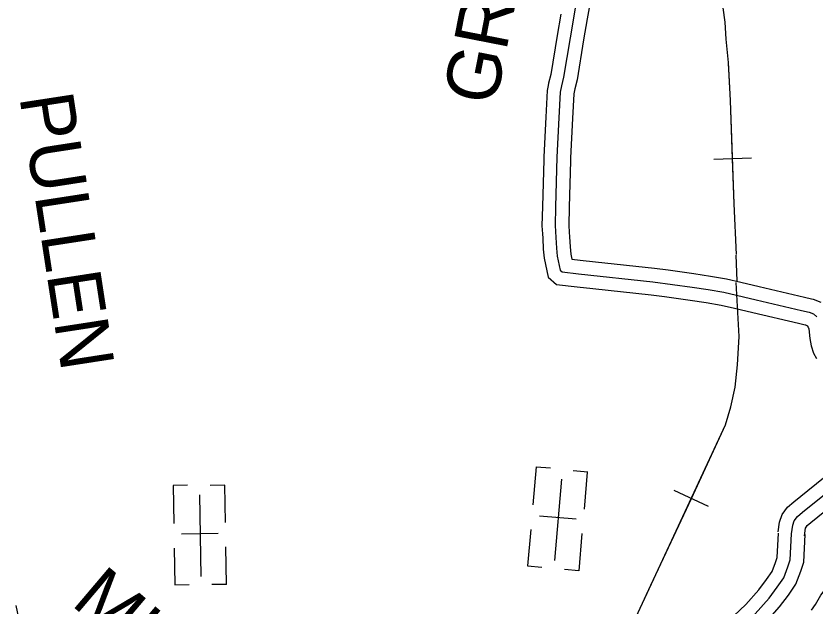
# Model space of a CAD drawing. Extents: x 1551132 to 1791609, y 378168 to 563823.
# Drawn here: x 1670773 to 1676283, y 408888 to 412953 of the extents above; entities that cross this region are included whole.
import ezdxf

# ---------------------------------------------------------------- set-up
doc = ezdxf.new("R2010")
doc.units = 0
for name, color, linetype in [('DESIGN - CONTOURS - Intermediate with optional Text', 7, 'Continuous'), ('DESIGN - ROW - Right-of-Way and Easement Labels', 7, 'Continuous'), ('DESIGN - TRANSPORTATION - Text', 7, 'Continuous'), ('DESIGN - UTILITIES - Cable (Underground) with Text', 7, 'Continuous'), ('SURVEY - CONTOURS - Index with Text', 7, 'Continuous'), ('SURVEY - PROPERTY - Owners', 7, 'Continuous')]:
    doc.layers.add(name, color=color, linetype=linetype)

msp = doc.modelspace()

# ---------------------------------------------------------------- linework, layer by layer
at = {"layer": 'DESIGN - CONTOURS - Intermediate with optional Text'}
for p, q in [((1675843.988, 411972.557), (1675584.17, 411963.131)), ((1675547.786, 409573.993), (1675312.175, 409683.929))]:
    msp.add_line(p, q, dxfattribs=at)
for points in [[(1675741.274, 411308.397), (1675725.308, 411658.248), (1675699.5, 412369.9), (1675685.718, 412631.866), (1675670.568, 412793.553), (1675662.452, 412909.231), (1675648.244, 413008.734), (1675359.601, 414899.125)], [(1675685.959, 412627.24), (1675685.718, 412631.866), (1675670.568, 412793.553), (1675662.452, 412909.231), (1675648.244, 413008.734), (1675606.503, 413282.083)], [(1675714.083, 411967.848), (1675699.5, 412369.9), (1675685.959, 412627.24)], [(1675741.274, 411308.397), (1675725.308, 411658.248), (1675714.083, 411967.848)], [(1675744.782, 411128.701), (1675738.449, 411304.556)], [(1675666.392, 410135.675), (1675701.724, 410260.478), (1675731.207, 410396.34), (1675748.857, 410548.369), (1675756.557, 410706.523), (1675758.573, 410745.424), (1675739.249, 411116.784)], [(1675666.392, 410135.675), (1675701.724, 410260.478), (1675731.207, 410396.34), (1675748.857, 410548.369), (1675756.557, 410706.523), (1675758.573, 410745.424)], [(1671786.471, 403385.262), (1673709.219, 406026.316), (1674160.967, 406896.772), (1674241.807, 407082.277), (1675666.392, 410135.675)], [(1675429.98, 409628.961), (1675666.392, 410135.675)], [(1675150.928, 409030.845), (1675429.98, 409628.961)], [(1674871.868, 408432.73), (1675150.928, 409030.845)]]:
    msp.add_lwpolyline(points, dxfattribs=at)
at = {"layer": 'DESIGN - TRANSPORTATION - Text'}
msp.add_lwpolyline([(1676258.569, 408859.442), (1676285.002, 408897.193), (1676321.734, 408962.861), (1676352.167, 409000.562), (1676380.516, 409030.279), (1676404.941, 409068.055), (1676423.19, 409089.873), (1676435.482, 409115.773), (1676438.04, 409167.825), (1676442.906, 409247.885), (1676440.748, 409290.611), (1676453.706, 409321.879), (1676466.564, 409334.246), (1676479.922, 409346.713), (1676530.479, 409387.081), (1676606.878, 409418.24), (1676624.569, 409428.782), (1676952.028, 409737.398), (1676928.245, 409889.619), (1676863.172, 410052.198)], dxfattribs=at)
at = {"layer": 'DESIGN - UTILITIES - Cable (Underground) with Text'}
for p, q in [((1674360.181, 409845.428), (1674337.476, 409585.606)), ((1674459.442, 409836.763), (1674360.748, 409845.345)), ((1674714.873, 409810.458), (1674615.47, 409819.165)), ((1674692.393, 409554.677), (1674714.781, 409810.458)), ((1671855.738, 409717.508), (1671860.317, 409456.718)), ((1671955.399, 409719.267), (1671856.355, 409717.508)), ((1672212.147, 409719.804), (1672112.394, 409718.036)), ((1672216.55, 409463.056), (1672212.055, 409719.804)), ((1674636.026, 409484.933), (1674383.42, 409507.021)), ((1672167.8, 409387.812), (1671914.219, 409383.367)), ((1674322.562, 409415.318), (1674300.615, 409164.821)), ((1674655.256, 409129.8), (1674677.695, 409386.906)), ((1671863.31, 409285.814), (1671867.672, 409034.392)), ((1672223.988, 409036.638), (1672219.452, 409294.71)), ((1674300.74, 409164.821), (1674398.642, 409156.247)), ((1674655.081, 409129.8), (1674555.946, 409138.474)), ((1671867.805, 409034.392), (1671966.057, 409036.11)), ((1672223.813, 409036.638), (1672124.328, 409034.878))]:
    msp.add_line(p, q, dxfattribs=at)
for points in [[(1674534.511, 409762.496), (1674485.502, 409201.608)], [(1672037.818, 409653.267), (1672047.675, 409090.32)]]:
    msp.add_lwpolyline(points, dxfattribs=at)
at = {"layer": 'SURVEY - CONTOURS - Index with Text'}
msp.add_lwpolyline([(1670772.814, 408891.69), (1670818.363, 408673.651)], dxfattribs=at)
at = {"layer": 'SURVEY - PROPERTY - Owners'}
for points in [[(1674641.009, 413077.185), (1674594.026, 412803.311), (1674549.069, 412531.421), (1674534.411, 412471.494), (1674525.936, 412427.526), (1674516.036, 412251.372), (1674503.103, 411979.098), (1674493.437, 411638.689), (1674490.037, 411508.527), (1674495.161, 411426.342), (1674499.27, 411353.781), (1674505.519, 411297.538), (1674524.769, 411201.652), (1674538.652, 411189.469), (1674652.616, 411176.118), (1675164.487, 411122.067), (1675434.331, 411084.866), (1675546.245, 411067.533), (1675654.159, 411050.249), (1675875.787, 410997.581), (1676189.28, 410923.812), (1676243.195, 410911.171), (1676272.953, 410899.904), (1676294.911, 410880.52)], [(1674733.757, 413060.151), (1674712.007, 412933.39), (1674687.008, 412787.644), (1674641.509, 412512.495), (1674626.559, 412451.36), (1674624.242, 412439.335), (1674619.717, 412415.901), (1674610.201, 412246.488), (1674597.326, 411975.523), (1674596.759, 411955.622), (1674587.693, 411636.122), (1674584.401, 411510.235), (1674587.259, 411464.426), (1674589.284, 411431.942), (1674593.267, 411361.657), (1674598.776, 411312.055), (1674605.909, 411276.529), (1674663.049, 411269.838), (1674769.363, 411258.604), (1675175.879, 411215.686), (1675269.21, 411202.819), (1675447.989, 411178.169), (1675560.92, 411160.677), (1675672.542, 411142.801), (1675771.081, 411119.376), (1675897.487, 411089.342), (1676210.838, 411015.607), (1676257.462, 411004.681), (1676270.786, 411001.548), (1676322.443, 410981.989)], [(1674529.678, 412964.665), (1674504.579, 412818.378), (1674460.138, 412549.621), (1674445.771, 412490.861), (1674442.588, 412474.344), (1674435.713, 412438.71), (1674425.455, 412256.072), (1674412.455, 411982.539), (1674411.839, 411960.872), (1674402.764, 411641.164), (1674399.255, 411506.885), (1674402.622, 411452.917), (1674404.614, 411420.958), (1674408.847, 411346.206), (1674415.805, 411283.571), (1674441.879, 411153.709), (1674500.053, 411102.658), (1674642.574, 411085.966), (1674749.939, 411074.624), (1675153.529, 411032.006), (1675243.952, 411019.548), (1675421.198, 410995.106), (1675532.129, 410977.93), (1675636.476, 410961.213), (1675728.307, 410939.388), (1675854.913, 410909.304), (1676168.539, 410835.502), (1676215.204, 410824.568), (1676216.654, 410824.227), (1676225.346, 410820.935), (1676227.946, 410818.643), (1676234.87, 410809.418), (1676239.654, 410797.418), (1676247.737, 410730.366), (1676256.82, 410679.681), (1676272.586, 410630.596), (1676292.161, 410592.579)], [(1676027.591, 409398.206), (1676037.249, 409466.432), (1676055.182, 409518.359), (1676092.19, 409568.968), (1676136.297, 409606.278), (1676389.241, 409810.433), (1676456.823, 409872.41), (1676494.872, 409898.261), (1676519.205, 409932.453), (1676601.578, 410034.639), (1676617.361, 410058.14)], [(1676210.754, 409372.263), (1676217.928, 409422.873), (1676220.953, 409431.64), (1676228.495, 409441.957), (1676254.144, 409463.649), (1676506.88, 409667.646), (1676510.03, 409670.188), (1676571.92, 409726.956), (1676626.319, 409763.907), (1676666.71, 409820.667), (1676750.666, 409924.811), (1676768.949, 409952.046)], [(1676120.947, 409384.98), (1676129.339, 409444.232), (1676139.672, 409474.158), (1676161.663, 409504.233), (1676196.362, 409533.584), (1676450.79, 409738.94)], [(1675467.062, 408483.373), (1675477.42, 408489.89), (1675499.295, 408512.94), (1675524.536, 408534.341), (1675557.26, 408580.709), (1675647.258, 408722.513), (1675680.657, 408768.222), (1675722.598, 408820.649), (1675805.213, 408897.434), (1675895.136, 408998.512), (1675948.493, 409069.33), (1675986, 409124.298), (1676010.042, 409187.442), (1676020.991, 409222.609), (1676030.383, 409390.055)], [(1675515.378, 408406.604), (1675535.369, 408419.188), (1675561.693, 408446.922), (1675591.993, 408472.606), (1675632.65, 408530.224), (1675722.248, 408671.395), (1675752.722, 408713.104), (1675789.246, 408758.755), (1675870.12, 408833.924), (1675965.359, 408940.977), (1676022.216, 409016.437), (1676066.965, 409082.014), (1676095.806, 409157.791), (1676110.931, 409206.334), (1676120.947, 409384.98)], [(1675565.601, 408326.802), (1675595.609, 408345.686), (1675626.558, 408378.295), (1675662.116, 408408.438), (1675711.023, 408477.748), (1675800.204, 408618.26), (1675827.637, 408655.803), (1675858.528, 408694.42), (1675937.593, 408767.906), (1676038.357, 408881.167), (1676098.856, 408961.461), (1676151.121, 409038.063), (1676184.962, 409126.965), (1676204.42, 409189.417), (1676215.087, 409379.705)]]:
    msp.add_lwpolyline(points, dxfattribs=at)

# ---------------------------------------------------------------- texts
at = {"layer": 'DESIGN - ROW - Right-of-Way and Easement Labels'}
for s, height, rotation, p in [('GRAHAM', 370.0091, 78.923942, (1674078.538, 412326.09)), ('PULLEN', 370.0092, 278.757639, (1670795.757, 412395.932)), ('CAMPBELLS', 370.002, 48.905317, (1675530.749, 407149.308)), ('MILL', 369.9989, 319.689758, (1671145.555, 408899.115))]:
    msp.add_text(s, height=height, rotation=rotation, dxfattribs=at).set_placement(p)

doc.saveas('drawing.dxf')
